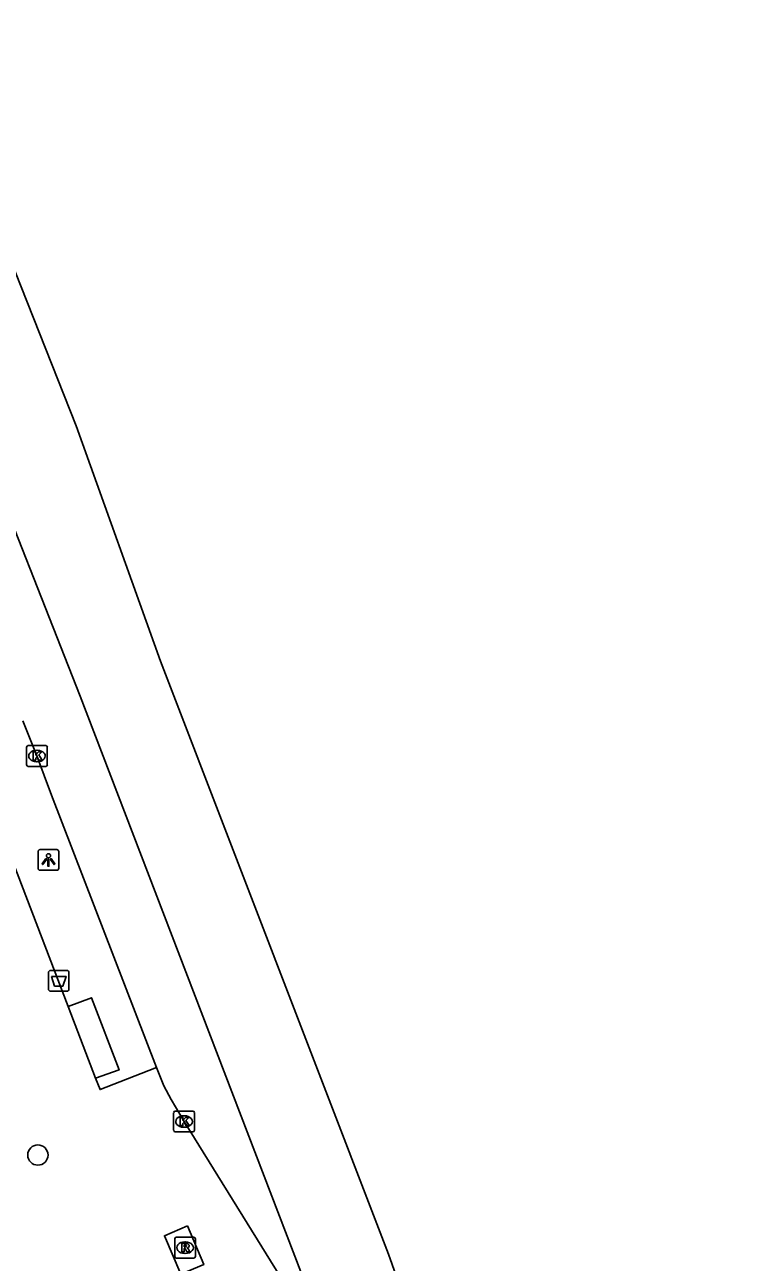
# Model space of a CAD drawing. Extents: x 162157 to 163165, y 378998 to 380775.
# Drawn here: x 162688.6 to 162722.8, y 380679.9 to 380739.7 of the extents above; entities that cross this region are included whole.
import ezdxf

# ---------------------------------------------------------------- set-up
doc = ezdxf.new("R2010")
doc.units = 0
for name, color, linetype in [('IMGEO_Afvalbak', 7, 'Continuous'), ('IMGEO_Berm_groen', 7, 'Continuous'), ('IMGEO_Boom', 7, 'Continuous'), ('IMGEO_Kolk', 7, 'Continuous'), ('IMGEO_Lichtpunt', 7, 'Continuous'), ('IMGEO_Rijbaan_lokaal_gesloten', 7, 'Continuous'), ('IMGEO_Rijbaan_regionaal_gesloten', 7, 'Continuous'), ('IMGEO_Rioolput', 7, 'Continuous'), ('IMGEO_Voetpad_gesloten', 7, 'Continuous'), ('IMGEO_Voetpad_open', 7, 'Continuous')]:
    doc.layers.add(name, color=color, linetype=linetype)

msp = doc.modelspace()

# ---------------------------------------------------------------- linework, layer by layer
at = {"layer": 'IMGEO_Afvalbak'}
for p, q in [((162689.748, 380693.112), (162689.748, 380693.912)), ((162689.748, 380693.912), (162689.748, 380693.112)), ((162689.848, 380694.012), (162690.638, 380694.012)), ((162690.638, 380694.012), (162689.848, 380694.012)), ((162690.738, 380693.912), (162690.738, 380693.112)), ((162690.738, 380693.112), (162690.738, 380693.912)), ((162690.638, 380693.012), (162689.848, 380693.012)), ((162689.848, 380693.012), (162690.638, 380693.012))]:
    msp.add_line(p, q, dxfattribs=at)
msp.add_lwpolyline([(162689.891, 380693.726), (162690.595, 380693.726), (162690.446, 380693.256), (162690.04, 380693.256), (162689.891, 380693.726)], dxfattribs=at)
for centre, start, end in [((162689.848, 380693.912), 90, 180), ((162689.848, 380693.912), 90, 180), ((162690.638, 380693.912), 0, 90), ((162690.638, 380693.912), 360, 90), ((162689.848, 380693.112), 180, 270), ((162689.848, 380693.112), 180, 270), ((162690.638, 380693.112), 270, 0), ((162690.638, 380693.112), 270, 0)]:
    msp.add_arc(centre, 0.1, start, end, dxfattribs=at)
at = {"layer": 'IMGEO_Berm_groen'}
msp.add_lwpolyline([(162696.456, 380681.67), (162697.249, 380679.808), (162696.138, 380679.335), (162695.345, 380681.197), (162696.456, 380681.67)], dxfattribs=at)
at = {"layer": 'IMGEO_Boom'}
msp.add_circle((162689.237, 380685.098), 0.489, dxfattribs=at)
at = {"layer": 'IMGEO_Kolk'}
for p, q in [((162688.691, 380703.948), (162688.691, 380704.8)), ((162688.766, 380704.874), (162689.618, 380704.874)), ((162689.179, 380704.654), (162689.204, 380704.654)), ((162689.692, 380704.8), (162689.692, 380703.948)), ((162689.202, 380704.094), (162689.177, 380704.094)), ((162689.618, 380703.874), (162688.766, 380703.874)), ((162695.868, 380687.218), (162696.72, 380687.218)), ((162695.793, 380686.292), (162695.793, 380687.144)), ((162696.281, 380686.998), (162696.306, 380686.998)), ((162696.794, 380687.144), (162696.794, 380686.292)), ((162696.72, 380686.218), (162695.868, 380686.218)), ((162696.304, 380686.438), (162696.279, 380686.438))]:
    msp.add_line(p, q, dxfattribs=at)
for points in [[(162688.691, 380703.948), (162688.691, 380704.8)], [(162688.766, 380704.874), (162689.618, 380704.874)], [(162689.012, 380704.574), (162689.135, 380704.574), (162689.135, 380704.423), (162689.265, 380704.574), (162689.429, 380704.574), (162689.283, 380704.423), (162689.436, 380704.174), (162689.284, 380704.174), (162689.199, 380704.338), (162689.135, 380704.271), (162689.135, 380704.174), (162689.012, 380704.174), (162689.012, 380704.574)], [(162689.692, 380704.8), (162689.692, 380703.948)], [(162689.618, 380703.874), (162688.766, 380703.874)], [(162695.868, 380687.218), (162696.72, 380687.218)], [(162695.793, 380686.292), (162695.793, 380687.144)], [(162696.114, 380686.918), (162696.237, 380686.918), (162696.237, 380686.767), (162696.367, 380686.918), (162696.531, 380686.918), (162696.385, 380686.767), (162696.538, 380686.518), (162696.386, 380686.518), (162696.301, 380686.682), (162696.237, 380686.615), (162696.237, 380686.518), (162696.114, 380686.518), (162696.114, 380686.918)], [(162696.794, 380687.144), (162696.794, 380686.292)], [(162696.72, 380686.218), (162695.868, 380686.218)]]:
    msp.add_lwpolyline(points, dxfattribs=at)
for centre, start, end in [((162688.768, 380704.798), 91.55205, 178.44795), ((162688.768, 380704.798), 91.55205, 178.44795), ((162689.616, 380704.798), 1.55205, 88.44795), ((162689.616, 380704.798), 1.55205, 88.44795), ((162688.768, 380703.95), 181.55205, 268.44795), ((162688.768, 380703.95), 181.55205, 268.44795), ((162689.616, 380703.95), 271.55205, 358.44795), ((162689.616, 380703.95), 271.55205, 358.44795), ((162695.87, 380687.142), 91.55205, 178.44795), ((162695.87, 380687.142), 91.55205, 178.44795), ((162696.718, 380687.142), 1.55205, 88.44795), ((162696.718, 380687.142), 1.55205, 88.44795), ((162695.87, 380686.294), 181.55205, 268.44795), ((162695.87, 380686.294), 181.55205, 268.44795), ((162696.718, 380686.294), 271.55205, 358.44795), ((162696.718, 380686.294), 271.55205, 358.44795)]:
    msp.add_arc(centre, 0.0765, start, end, dxfattribs=at)
for centre, major_axis, ratio, start_param, end_param in [((162689.178, 380704.374), (-0.387, 0.002), 0.722429, 4.712389, 7.853982), ((162689.203, 380704.374), (-0.39, 0.002), 0.717154, 1.570796, 4.712389), ((162696.28, 380686.718), (-0.387, 0.002), 0.722429, 4.712389, 7.853982), ((162696.305, 380686.718), (-0.39, 0.002), 0.717154, 1.570796, 4.712389)]:
    msp.add_ellipse(centre, major_axis=major_axis, ratio=ratio, start_param=start_param, end_param=end_param, dxfattribs=at)
at = {"layer": 'IMGEO_Lichtpunt'}
for p, q in [((162689.248, 380699.756), (162689.248, 380698.949)), ((162689.248, 380699.756), (162689.248, 380698.949)), ((162690.15, 380699.851), (162689.342, 380699.851)), ((162690.15, 380699.851), (162689.342, 380699.851)), ((162690.244, 380698.949), (162690.244, 380699.756)), ((162690.244, 380698.949), (162690.244, 380699.756)), ((162689.342, 380698.855), (162690.15, 380698.855)), ((162689.342, 380698.855), (162690.15, 380698.855))]:
    msp.add_line(p, q, dxfattribs=at)
for points in [[(162689.622, 380699.42), (162689.661, 380699.392), (162689.473, 380699.13), (162689.435, 380699.157), (162689.622, 380699.42)], [(162689.724, 380699.372), (162689.771, 380699.372), (162689.771, 380699.05), (162689.724, 380699.05), (162689.724, 380699.372)], [(162689.834, 380699.392), (162689.872, 380699.419), (162690.059, 380699.157), (162690.02, 380699.129), (162689.834, 380699.392)]]:
    msp.add_lwpolyline(points, dxfattribs=at)
msp.add_circle((162689.747, 380699.554), 0.0994, dxfattribs=at)
for centre, start, end in [((162689.342, 380699.756), 90, 180), ((162689.342, 380699.756), 90, 180), ((162690.15, 380699.756), 0, 90), ((162690.15, 380699.756), 0, 90), ((162689.342, 380698.949), 180, 270), ((162689.342, 380698.949), 180, 270), ((162690.15, 380698.949), 270, 0), ((162690.15, 380698.949), 270, 360)]:
    msp.add_arc(centre, 0.0946, start, end, dxfattribs=at)
at = {"layer": 'IMGEO_Rijbaan_lokaal_gesloten'}
for points in [[(162688.513, 380706.077), (162689.192, 380704.374), (162689.9, 380702.486), (162694.97, 380689.324)], [(162694.97, 380689.324), (162695.312, 380688.436), (162695.669, 380687.778), (162696.294, 380686.718), (162701.671, 380678.041)]]:
    msp.add_lwpolyline(points, dxfattribs=at)
at = {"layer": 'IMGEO_Rijbaan_regionaal_gesloten'}
for points in [[(162683.399, 380739.699), (162691.086, 380720.33), (162695.157, 380708.957), (162706.161, 380680.305), (162730.731, 380611.086), (162744.147, 380567.957), (162763.14, 380500.096), (162770.898, 380471.579), (162776.289, 380450.017), (162815.722, 380304.13), (162827.681, 380257.645), (162833.19, 380237.778)], [(162681.192, 380732.897), (162691.277, 380707.269), (162703.79, 380674.622)]]:
    msp.add_lwpolyline(points, dxfattribs=at)
at = {"layer": 'IMGEO_Rioolput'}
for p, q in [((162695.844, 380680.196), (162695.844, 380681.048)), ((162695.919, 380681.122), (162696.771, 380681.122)), ((162696.332, 380680.902), (162696.357, 380680.902)), ((162696.845, 380681.048), (162696.845, 380680.196)), ((162696.771, 380680.122), (162695.919, 380680.122)), ((162696.355, 380680.342), (162696.33, 380680.342))]:
    msp.add_line(p, q, dxfattribs=at)
for points in [[(162695.844, 380680.196), (162695.844, 380681.048)], [(162695.919, 380681.122), (162696.771, 380681.122)], [(162696.433, 380680.82), (162696.181, 380680.822), (162696.181, 380680.422)], [(162696.359, 380680.741), (162696.305, 380680.741), (162696.305, 380680.66)], [(162696.305, 380680.66), (162696.357, 380680.66)], [(162696.845, 380681.048), (162696.845, 380680.196)], [(162696.771, 380680.122), (162695.919, 380680.122)], [(162696.181, 380680.422), (162696.305, 380680.422), (162696.305, 380680.584), (162696.316, 380680.584)], [(162696.363, 380680.555), (162696.434, 380680.422), (162696.574, 380680.422), (162696.509, 380680.548)]]:
    msp.add_lwpolyline(points, dxfattribs=at)
for centre, radius, start, end in [((162695.921, 380681.046), 0.0765, 91.55205, 178.44795), ((162695.921, 380681.046), 0.0765, 91.55205, 178.44795), ((162696.341, 380680.849), 0.19, 274.7715, 282.96867), ((162696.365, 380680.645), 0.0964, 77.00612, 93.18647), ((162696.379, 380680.702), 0.0378, 276.66336, 79.67722), ((162696.432, 380680.71), 0.109, 350.36119, 89.41601), ((162696.43, 380680.71), 0.112, 277.58423, 350.98172), ((162696.769, 380681.046), 0.0765, 1.55205, 88.44795), ((162696.769, 380681.046), 0.0765, 1.55205, 88.44795), ((162695.921, 380680.198), 0.0765, 181.55205, 268.44795), ((162695.921, 380680.198), 0.0765, 181.55205, 268.44795), ((162696.315, 380680.531), 0.0533, 26.02933, 88.69889), ((162696.414, 380680.495), 0.108, 29.51342, 73.79051), ((162696.769, 380680.198), 0.0765, 271.55205, 358.44795), ((162696.769, 380680.198), 0.0765, 271.55205, 358.44795)]:
    msp.add_arc(centre, radius, start, end, dxfattribs=at)
for centre, major_axis, ratio, start_param, end_param in [((162696.331, 380680.622), (-0.387, 0.002), 0.722429, 4.712389, 7.853982), ((162696.356, 380680.622), (-0.39, 0.002), 0.717154, 1.570796, 4.712389)]:
    msp.add_ellipse(centre, major_axis=major_axis, ratio=ratio, start_param=start_param, end_param=end_param, dxfattribs=at)
at = {"layer": 'IMGEO_Voetpad_gesloten'}
for points in [[(162692.024, 380688.81), (162693.158, 380689.208), (162691.819, 380692.694), (162690.691, 380692.28)], [(162692.024, 380688.81), (162690.691, 380692.28)]]:
    msp.add_lwpolyline(points, dxfattribs=at)
at = {"layer": 'IMGEO_Voetpad_open'}
for points in [[(162690.691, 380692.28), (162687.167, 380701.453), (162687.129, 380701.553)], [(162694.97, 380689.324), (162693.199, 380688.635), (162692.237, 380688.256), (162692.024, 380688.81)]]:
    msp.add_lwpolyline(points, dxfattribs=at)

doc.saveas('drawing.dxf')
